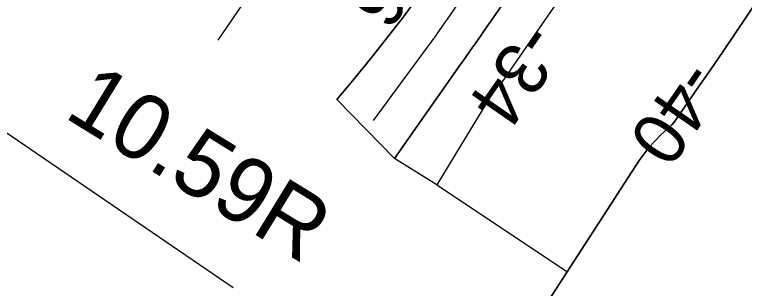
# Model space of a CAD drawing. Extents: x 3905714 to 3926767, y 183354 to 205755.
# Drawn here: x 3917040.4 to 3917508.2, y 194998.4 to 195173.8 of the extents above; entities that cross this region are included whole.
import ezdxf

# ---------------------------------------------------------------- set-up
doc = ezdxf.new("R2010")
doc.units = 0
for name, color, linetype in [('V-LEVE-TOET', 7, 'Continuous'), ('V-RIVR-RANG', 7, 'Continuous'), ('V-STRM-FMON', 7, 'Continuous'), ('V-TOPO-DPTH', 7, 'Continuous'), ('V-TOPO-MINR', 7, 'Continuous')]:
    doc.layers.add(name, color=color, linetype=linetype)

msp = doc.modelspace()

# ---------------------------------------------------------------- linework, layer by layer
at = {"layer": 'V-LEVE-TOET'}
msp.add_line((3917180.53, 194998.86), (3917027.58, 195103.05), dxfattribs=at)
at = {"layer": 'V-TOPO-DPTH'}
for p, q in [((3917283.94, 195081.5), (3917247.02, 195119.32)), ((3917311.05, 195064.67), (3917283.94, 195081.5))]:
    msp.add_line(p, q, dxfattribs=at)
for points in [[(3917247.02, 195119.32), (3917257.29, 195131.51), (3917268.63, 195145.5), (3917289.76, 195172.33), (3917291.46, 195174.6), (3917294.14, 195178.5), (3917839.87, 195977.79), (3917842.59, 195981.91), (3917845.22, 195986.09), (3917847.71, 195990.35), (3917850.11, 195994.66), (3917854.03, 196001.98), (3918290.41, 196674.45)], [(3918079.94, 196283.36), (3917887.18, 196004.78), (3917885.91, 196002.88), (3917884.68, 196000.96), (3917882.41, 195997), (3917880.23, 195992.97), (3917879.14, 195990.97), (3917878.04, 195988.96), (3917803.64, 195853.71), (3917764.25, 195784.76), (3917723.41, 195716.72), (3917680.39, 195650.03), (3917635.91, 195584.24), (3917341.29, 195163.26), (3917339.38, 195160.54), (3917337.47, 195157.83), (3917335.55, 195155.11), (3917333.63, 195152.4), (3917331.71, 195149.69), (3917329.79, 195146.98), (3917327.88, 195144.26), (3917325.97, 195141.55), (3917283.94, 195081.5)], [(3917283.94, 195081.5), (3917325.97, 195141.55), (3917327.88, 195144.26), (3917329.79, 195146.98), (3917331.71, 195149.69), (3917333.63, 195152.4), (3917335.55, 195155.11), (3917337.47, 195157.83), (3917339.38, 195160.54), (3917341.29, 195163.26), (3917635.91, 195584.24), (3917680.39, 195650.03), (3917723.41, 195716.72), (3917764.25, 195784.76), (3917803.64, 195853.71), (3917878.04, 195988.96), (3917879.14, 195990.97), (3917880.23, 195992.97), (3917882.41, 195997), (3917884.68, 196000.96), (3917885.91, 196002.88), (3917887.18, 196004.78), (3918079.94, 196283.36)], [(3917936.33, 195973.56), (3917352.65, 195130.58), (3917350.21, 195128.35), (3917348.09, 195125.68), (3917311.05, 195064.67)], [(3917936.33, 195973.56), (3917352.65, 195130.58), (3917350.21, 195128.35), (3917348.09, 195125.68), (3917311.05, 195064.67), (3917394.76, 195009.1)], [(3917211.54, 194726.12), (3917440.81, 195080.23), (3917443.87, 195084.59), (3917447.13, 195088.78), (3917450.7, 195092.71), (3917454.46, 195096.48), (3917461.2, 195102.72), (3917461.73, 195103.25), (3917463.16, 195104.98), (3917478.38, 195126.86), (3917486.38, 195138.43), (3917494.35, 195150.04), (3917502.26, 195161.68), (3917510.12, 195173.35), (3917990.88, 195890.77)], [(3917394.76, 195009.1), (3917440.81, 195080.23), (3917443.87, 195084.59), (3917447.13, 195088.78), (3917450.7, 195092.71), (3917454.46, 195096.48), (3917461.2, 195102.72), (3917461.73, 195103.25), (3917463.16, 195104.98), (3917478.38, 195126.86), (3917486.38, 195138.43), (3917494.35, 195150.04), (3917502.26, 195161.68), (3917510.12, 195173.35), (3917990.88, 195890.77)]]:
    msp.add_lwpolyline(points, dxfattribs=at)
at = {"layer": 'V-TOPO-MINR'}
for points in [[(3917170.81, 195157.46), (3917352.14, 195422.16), (3917613.73, 195823.67), (3917768.3, 196049.71), (3917979.36, 196326.3), (3918356.88, 196808.12), (3918386.6, 196840.83), (3918609.55, 197165.01), (3918847.36, 197501.09), (3918954.37, 197652.77), (3918978.15, 197688.46)], [(3918290.41, 196674.45), (3917854.03, 196001.98), (3917850.11, 195994.66), (3917847.71, 195990.35), (3917845.22, 195986.09), (3917842.59, 195981.91), (3917839.87, 195977.79), (3917294.14, 195178.5), (3917291.46, 195174.6), (3917289.76, 195172.33), (3917268.63, 195145.5), (3917257.29, 195131.51), (3917247.02, 195119.32)], [(3918187.77, 196484.59), (3917826.38, 195925.85), (3917806.25, 195889.63), (3917785.32, 195853.9), (3917763.2, 195818.9), (3917740.27, 195784.38), (3917317.65, 195170.91), (3917316.44, 195169.15), (3917314.01, 195165.65), (3917311.57, 195162.16), (3917310.33, 195160.42), (3917307.83, 195156.97), (3917270.29, 195106.03)], [(3918079.94, 196283.36), (3917887.18, 196004.78), (3917885.91, 196002.88), (3917884.68, 196000.96), (3917882.41, 195997), (3917880.23, 195992.97), (3917879.14, 195990.97), (3917878.04, 195988.96), (3917803.64, 195853.71), (3917764.25, 195784.76), (3917723.41, 195716.72), (3917680.39, 195650.03), (3917635.91, 195584.24), (3917341.29, 195163.26), (3917339.38, 195160.54), (3917337.47, 195157.83), (3917335.55, 195155.11), (3917333.63, 195152.4), (3917331.71, 195149.69), (3917329.79, 195146.98), (3917327.88, 195144.26), (3917325.97, 195141.55), (3917283.94, 195081.5)], [(3917936.33, 195973.56), (3917352.65, 195130.58), (3917350.21, 195128.35), (3917348.09, 195125.68), (3917311.05, 195064.67)], [(3917990.88, 195890.77), (3917510.12, 195173.35), (3917502.26, 195161.68), (3917494.35, 195150.04), (3917486.38, 195138.43), (3917478.38, 195126.86), (3917463.16, 195104.98), (3917461.73, 195103.25), (3917461.2, 195102.72), (3917454.46, 195096.48), (3917450.7, 195092.71), (3917447.13, 195088.78), (3917443.87, 195084.59), (3917440.81, 195080.23), (3917211.54, 194726.12)]]:
    msp.add_lwpolyline(points, dxfattribs=at)

# ---------------------------------------------------------------- texts
at = {"layer": 'V-RIVR-RANG'}
for s, rotation, p in [('-6', 235.2383, (3917275.69, 195214.36)), ('-34', 235.2383, (3917367.22, 195170.87)), ('-40', 235.3754, (3917469.76, 195146.68))]:
    msp.add_text(s, height=33.5, rotation=rotation, dxfattribs=at).set_placement(p)
at = {"layer": 'V-STRM-FMON'}
msp.add_text('10.59R', height=42, rotation=328.4458, dxfattribs=at).set_placement((3917071.26, 195108.5))

doc.saveas('drawing.dxf')
